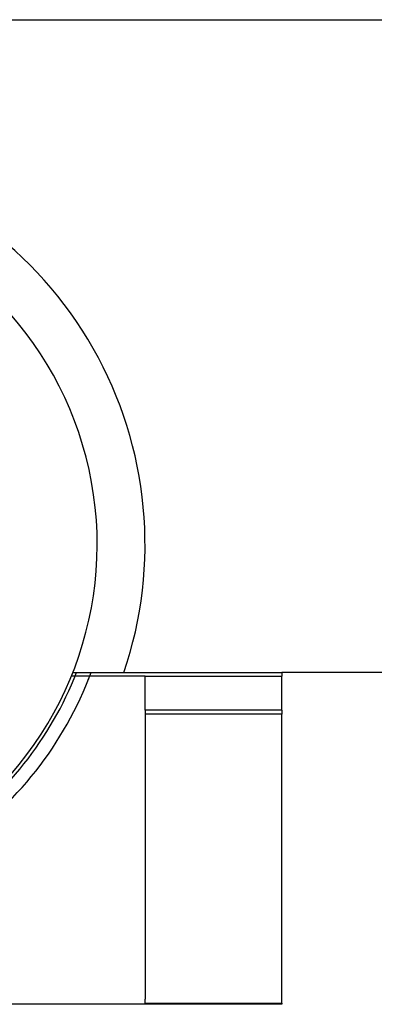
# Model space of a CAD drawing. Header units: inches. Extents: x 5 to 1128, y -85 to 748.
# Tile 551 of 656: x 1040 to 1053, y 159 to 195. Entities that reach past the tile are written whole.
import ezdxf

# ---------------------------------------------------------------- set-up
doc = ezdxf.new("R2010")
doc.units = ezdxf.units.IN
doc.header["$LTSCALE"] = 32
doc.header["$MEASUREMENT"] = 0
doc.layers.add('Visible (ANSI)', color=7, linetype='Continuous', lineweight=30)

msp = doc.modelspace()

# ---------------------------------------------------------------- linework, layer by layer
at = {"layer": 'Visible (ANSI)'}
for p, q in [((1032.61828, 195.23367), (1054.05578, 195.23367)), ((1041.47909, 171.36817), (1043.34294, 171.36817)), ((1043.34294, 171.36817), (1049.11828, 171.36817)), ((1049.11828, 171.36817), (1049.11828, 171.23367)), ((1055.80578, 171.36817), (1049.11828, 171.36817)), ((1044.11828, 171.23367), (1041.42516, 171.23367)), ((1044.11828, 171.23367), (1042.09748, 171.23367)), ((1044.11828, 171.23367), (1049.11828, 171.23367)), ((1044.11828, 169.98367), (1044.11828, 171.23367)), ((1049.11828, 169.98367), (1049.11828, 171.23367)), ((1044.11828, 169.98367), (1044.11828, 169.84585)), ((1049.11828, 169.98367), (1044.11828, 169.98367)), ((1049.11828, 169.98367), (1049.11828, 169.84585)), ((1044.11828, 169.84585), (1044.11828, 159.44526)), ((1049.11828, 169.84585), (1044.11828, 169.84585)), ((1049.11828, 159.27197), (1049.11828, 169.84585)), ((1044.11828, 159.23367), (1017.64578, 159.23367)), ((1044.11828, 159.23367), (1044.11828, 159.42109)), ((1044.11828, 159.27197), (1049.11828, 159.27197)), ((1049.11828, 159.23367), (1044.11828, 159.23367)), ((1049.11828, 159.27197), (1049.11828, 159.23367))]:
    msp.add_line(p, q, dxfattribs=at)
for centre, radius, start, end in [((1029.61828, 176.04617), 14.5, 341.178513, 78.059456), ((1029.61828, 176.04617), 12.75, 304.209033, 76.391039), ((1029.61828, 176.04617), 12.875, 304.219473, 338.694553), ((1029.61828, 176.04617), 13.375, 303.909005, 339.527547), ((1029.61828, 176.04617), 13.375, 338.048244, 338.911283), ((1044.29328, 159.42109), 0.175, 172.060279, 180)]:
    msp.add_arc(centre, radius, start, end, dxfattribs=at)

doc.saveas('drawing.dxf')
